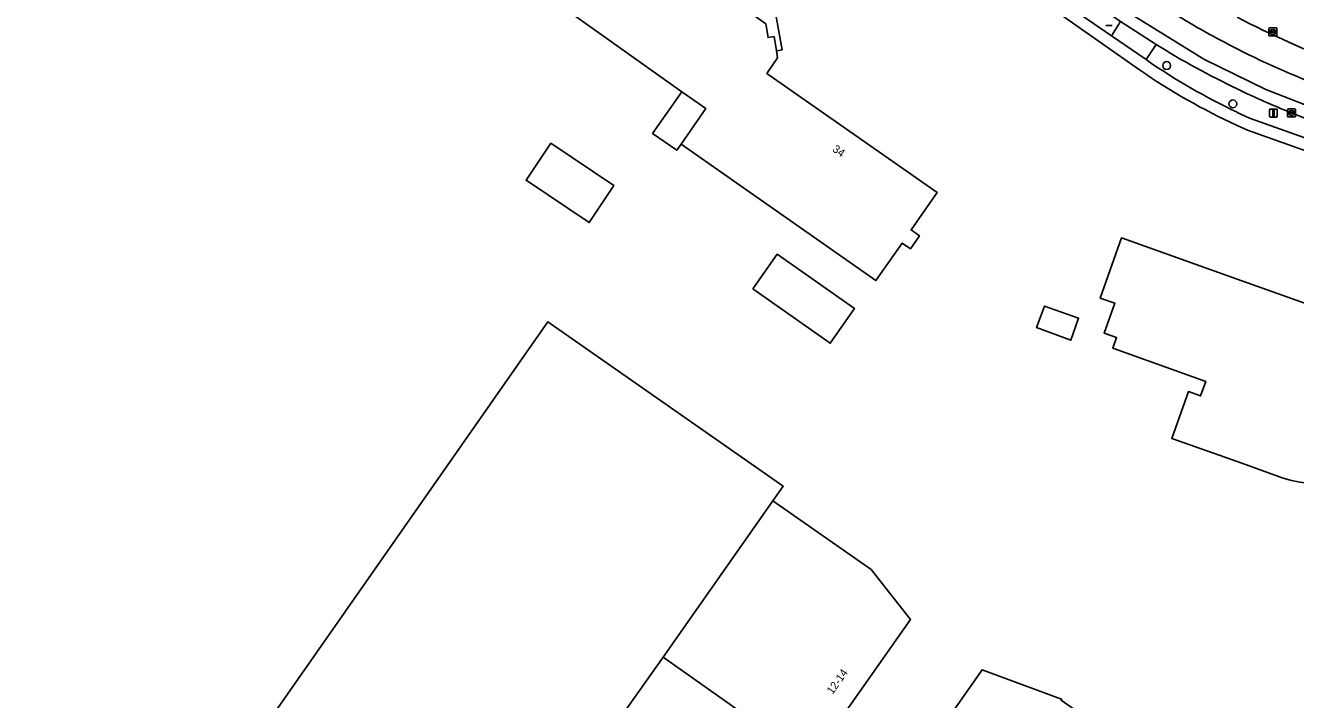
# Model space of a CAD drawing. Extents: x 155018 to 156648, y 383979 to 385733.
# Drawn here: x 155348.6 to 155507.3, y 385148 to 385232.2 of the extents above; entities that cross this region are included whole.
import ezdxf

# ---------------------------------------------------------------- set-up
doc = ezdxf.new("R2010")
doc.units = 0
for name, color, linetype in [('IMGEO_Berm_groen', 7, 'Continuous'), ('IMGEO_Boom', 7, 'Continuous'), ('IMGEO_Erf', 7, 'Continuous'), ('IMGEO_Kolk', 7, 'Continuous'), ('IMGEO_Lichtmast', 7, 'Continuous'), ('IMGEO_OVBaan_gesloten', 7, 'Continuous'), ('IMGEO_Pand', 7, 'Continuous'), ('IMGEO_Pand_nummerreeks', 7, 'Continuous'), ('IMGEO_Pand_overbouw', 7, 'Continuous'), ('IMGEO_Rijbaan_lokaal_gesloten', 7, 'Continuous'), ('IMGEO_Rijbaan_lokaal_open', 7, 'Continuous'), ('IMGEO_Rioolput', 7, 'Continuous'), ('IMGEO_Voetpad_open', 7, 'Continuous')]:
    doc.layers.add(name, color=color, linetype=linetype)

msp = doc.modelspace()

# ---------------------------------------------------------------- linework, layer by layer
at = {"layer": 'IMGEO_Berm_groen'}
msp.add_lwpolyline([(155453.68, 385254.84), (155439.34, 385264.84), (155437.9, 385265.86), (155436.84, 385264.29), (155453.8, 385252.42), (155457.43, 385249.87), (155464.61, 385244.85), (155474.51, 385237.67), (155484.28, 385230.93), (155485.44, 385232.69), (155481.94, 385235.1), (155475.08, 385239.88), (155467.27, 385245.33)], close=True, dxfattribs=at)
for points in [[(155489.87, 385229.82), (155488.61, 385227.94)], [(155500, 385221.36), (155501.55, 385220.64), (155532.48, 385209.64), (155533.08, 385210.04)], [(155509.77, 385220.11), (155506.8, 385221.29)]]:
    msp.add_lwpolyline(points, dxfattribs=at)
for centre, radius, start, end in [((155547.58, 385323.34), 109.89, 238.3238, 244.346), ((155534.71, 385294.56), 81.01, 235.3164, 244.631), ((155547.72, 385323.71), 110.29, 244.3633, 248.2196)]:
    msp.add_arc(centre, radius, start, end, dxfattribs=at)
at = {"layer": 'IMGEO_Boom'}
for centre in [(155491.19, 385227.2), (155499.46, 385222.42)]:
    msp.add_circle(centre, 0.489, dxfattribs=at)
at = {"layer": 'IMGEO_Erf'}
for points in [[(155487.81, 385226.65), (155454.59, 385250), (155443.18, 385257.98), (155436.28, 385262.9), (155435.81, 385263.32), (155435.61, 385263.05), (155430.29, 385266.79), (155418.52, 385275.09), (155416.84, 385276.27), (155386.67, 385271.07)], [(155441.11, 385232.41), (155441.39, 385230.7), (155442.15, 385230.83), (155442.44, 385229.05), (155442.59, 385228.15), (155441.26, 385226.23), (155462.53, 385211.34), (155459.27, 385206.67), (155460.31, 385205.93), (155459.18, 385204.32), (155458.13, 385205.01), (155454.87, 385200.35), (155430.52, 385217.4), (155433.61, 385221.82), (155430.62, 385223.94), (155416.09, 385234.25)], [(155529.19, 385190.29), (155531.5, 385196.79), (155531.95, 385198.11), (155533.61, 385202.97), (155532.69, 385207.96), (155501.29, 385219.14), (155500, 385219.71)], [(155493.91, 385186.48), (155495.43, 385185.94), (155496.08, 385187.76), (155484.45, 385191.89), (155484.93, 385193.24), (155483.39, 385193.78), (155484.73, 385197.51), (155482.89, 385198.16), (155483.89, 385200.97), (155485.56, 385205.68), (155500, 385200.53), (155510.52, 385196.78), (155510.87, 385196.65), (155510.72, 385196.21), (155509.37, 385196.7), (155509.11, 385195.98), (155513.76, 385194.24), (155514.88, 385193.53), (155515.41, 385194.25), (155516.87, 385192.94), (155518.02, 385191.37), (155518.87, 385189.59), (155518.04, 385189.31)], [(155505.76, 385175.69), (155501.05, 385177.36), (155500, 385177.74), (155491.82, 385180.64), (155493.91, 385186.48)]]:
    msp.add_lwpolyline(points, dxfattribs=at)
for points in [[(155411.17, 385212.88), (155414.26, 385217.49), (155422.14, 385212.21), (155419.05, 385207.6)], [(155439.48, 385199.3), (155442.52, 385203.63), (155452.2, 385196.86), (155449.16, 385192.52)], [(155474.94, 385194.48), (155475.93, 385197.17), (155480.19, 385195.64), (155479.2, 385192.9)], [(155413.9, 385195.2), (155443.27, 385174.66), (155442.01, 385172.85), (155454.27, 385164.27), (155459.18, 385158.04), (155446.72, 385140.34), (155440.51, 385144.72), (155428.3, 385153.34), (155424.54, 385148.03), (155385.16, 385092.22), (155368.63, 385103.71), (155368.07, 385102.91), (155349.27, 385116.07), (155349.89, 385116.96), (155349.5, 385119.02), (155348.62, 385119.63), (155359.43, 385135.08), (155364.49, 385131.54), (155367.77, 385129.25), (155370.63, 385133.35)], [(155468.14, 385151.74), (155478.07, 385148.08), (155478, 385147.93), (155485.93, 385142.38), (155487.43, 385144.49), (155487.45, 385144.59), (155500, 385139.91), (155505.17, 385137.99), (155505.27, 385137.93), (155500, 385130.4), (155497.44, 385126.74), (155497.09, 385126.24), (155496.68, 385126.52), (155492.42, 385120.45), (155492.83, 385120.16), (155492.48, 385119.66), (155487.09, 385111.95), (155474.13, 385121.07), (155476.24, 385124.07), (155468.35, 385129.61), (155466.24, 385126.61), (155455.67, 385134.02)]]:
    msp.add_lwpolyline(points, close=True, dxfattribs=at)
for centre, radius, start, end in [((155533.26, 385292.38), 79.91, 235.3388, 245.4086), ((155509.49, 385186.24), 11.19, 250.5265, 334.9618)]:
    msp.add_arc(centre, radius, start, end, dxfattribs=at)
at = {"layer": 'IMGEO_Kolk'}
for p, q in [((155506.29, 385220.87), (155506.29, 385221.72)), ((155506.37, 385221.79), (155507.22, 385221.79)), ((155507.22, 385220.79), (155506.37, 385220.79)), ((155506.55, 385221.29), (155506.55, 385221.3)), ((155506.99, 385221.25), (155506.59, 385221.25)), ((155506.6, 385221.34), (155506.99, 385221.34)), ((155506.78, 385221.57), (155506.81, 385221.57)), ((155506.8, 385221.01), (155506.78, 385221.01)), ((155507.04, 385221.3), (155507.04, 385221.29)), ((155507.3, 385221.72), (155507.3, 385220.87))]:
    msp.add_line(p, q, dxfattribs=at)
for points in [[(155506.29, 385220.87), (155506.29, 385221.72)], [(155506.37, 385221.79), (155507.22, 385221.79)], [(155507.22, 385220.79), (155506.37, 385220.79)], [(155507.3, 385221.72), (155507.3, 385220.87)]]:
    msp.add_lwpolyline(points, dxfattribs=at)
for centre, radius, start, end in [((155506.37, 385221.72), 0.0765, 91.552, 178.448), ((155506.37, 385221.72), 0.0765, 91.552, 178.448), ((155506.37, 385220.87), 0.0765, 181.552, 268.448), ((155506.37, 385220.87), 0.0765, 181.552, 268.448), ((155506.59, 385221.3), 0.0403, 85.8775, 175.7526), ((155506.59, 385221.29), 0.0366, 178.938, 274.7102), ((155507, 385221.3), 0.0386, 1.7309, 96.639), ((155506.99, 385221.29), 0.043, 264.8664, 352.4533), ((155507.22, 385221.72), 0.0765, 1.552, 88.448), ((155507.22, 385221.72), 0.0765, 1.552, 88.448), ((155507.22, 385220.87), 0.0765, 271.552, 358.448), ((155507.22, 385220.87), 0.0765, 271.552, 358.448)]:
    msp.add_arc(centre, radius, start, end, dxfattribs=at)
for centre, major_axis, ratio, start_param, end_param in [((155506.78, 385221.29), (-0.387, 0.002), 0.722429, 4.712389, 7.853982), ((155506.81, 385221.29), (-0.39, 0.002), 0.717154, 1.570796, 4.712389)]:
    msp.add_ellipse(centre, major_axis=major_axis, ratio=ratio, start_param=start_param, end_param=end_param, dxfattribs=at)
at = {"layer": 'IMGEO_Lichtmast'}
for p, q in [((155484.39, 385232.22), (155483.61, 385232.22)), ((155483.61, 385232.22), (155484.39, 385232.22)), ((155504.03, 385220.87), (155504.03, 385221.67)), ((155504.03, 385221.67), (155504.03, 385220.87)), ((155504.13, 385221.77), (155504.91, 385221.77)), ((155504.91, 385221.77), (155504.13, 385221.77)), ((155504.91, 385220.77), (155504.13, 385220.77)), ((155504.13, 385220.77), (155504.91, 385220.77)), ((155505.01, 385221.67), (155505.01, 385220.87)), ((155505.01, 385220.87), (155505.01, 385221.67))]:
    msp.add_line(p, q, dxfattribs=at)
msp.add_lwpolyline([(155504.44, 385221.65), (155504.6, 385221.65), (155504.6, 385220.9), (155504.44, 385220.9), (155504.44, 385221.65)], dxfattribs=at)
for centre, start, end in [((155504.13, 385221.67), 90, 180), ((155504.13, 385221.67), 90, 180), ((155504.13, 385220.87), 180, 270), ((155504.13, 385220.87), 180, 270), ((155504.91, 385221.67), 0, 90), ((155504.91, 385221.67), 360, 90), ((155504.91, 385220.87), 270, 0), ((155504.91, 385220.87), 270, 0)]:
    msp.add_arc(centre, 0.1, start, end, dxfattribs=at)
at = {"layer": 'IMGEO_OVBaan_gesloten'}
for centre, radius, start, end in [((155550.88, 385329.58), 112.46, 238.4865, 243.0994), ((155550.47, 385329.3), 108.51, 242.2801, 249.8775), ((155550.59, 385329.04), 111.85, 243.1054, 249.8031)]:
    msp.add_arc(centre, radius, start, end, dxfattribs=at)
at = {"layer": 'IMGEO_Pand'}
for points in [[(155416.09, 385234.25), (155430.62, 385223.94), (155433.61, 385221.82), (155430.52, 385217.4), (155454.87, 385200.35), (155458.13, 385205.01), (155459.18, 385204.32), (155460.31, 385205.93), (155459.27, 385206.67), (155462.53, 385211.34), (155441.26, 385226.23), (155442.59, 385228.15), (155442.44, 385229.05), (155442.15, 385230.83), (155441.39, 385230.7), (155441.11, 385232.41)], [(155510.52, 385196.78), (155500, 385200.53), (155485.56, 385205.68), (155483.89, 385200.97), (155482.89, 385198.16), (155484.73, 385197.51), (155483.39, 385193.78), (155484.93, 385193.24), (155484.45, 385191.89), (155496.08, 385187.76), (155495.43, 385185.94), (155493.91, 385186.48), (155491.82, 385180.64), (155500, 385177.74), (155501.05, 385177.36), (155505.76, 385175.69)]]:
    msp.add_lwpolyline(points, dxfattribs=at)
for points in [[(155419.05, 385207.6), (155422.14, 385212.21), (155414.26, 385217.49), (155411.17, 385212.88)], [(155439.48, 385199.3), (155449.16, 385192.52), (155452.2, 385196.86), (155442.52, 385203.63)], [(155479.2, 385192.9), (155480.19, 385195.64), (155475.93, 385197.17), (155474.94, 385194.48)], [(155442.01, 385172.85), (155443.27, 385174.66), (155413.9, 385195.2), (155370.63, 385133.35), (155367.77, 385129.25), (155364.49, 385131.54), (155359.43, 385135.08), (155348.62, 385119.63), (155349.5, 385119.02), (155349.89, 385116.96), (155349.27, 385116.07), (155368.07, 385102.91), (155368.63, 385103.71), (155385.16, 385092.22), (155424.54, 385148.03), (155428.3, 385153.34)], [(155442.01, 385172.85), (155428.3, 385153.34), (155440.51, 385144.72), (155446.72, 385140.34), (155459.18, 385158.04), (155454.27, 385164.27)], [(155497.44, 385126.74), (155500, 385130.4), (155505.27, 385137.93), (155505.17, 385137.99), (155500, 385139.91), (155487.45, 385144.59), (155487.43, 385144.49), (155485.93, 385142.38), (155478, 385147.93), (155478.07, 385148.08), (155468.14, 385151.74), (155455.67, 385134.02), (155466.24, 385126.61), (155468.35, 385129.61), (155476.24, 385124.07), (155474.13, 385121.07), (155487.09, 385111.95), (155492.48, 385119.66), (155492.83, 385120.16), (155492.42, 385120.45), (155496.68, 385126.52), (155497.09, 385126.24)]]:
    msp.add_lwpolyline(points, close=True, dxfattribs=at)
msp.add_arc((155509.49, 385186.24), 11.19, 250.5265, 334.9618, dxfattribs=at)
at = {"layer": 'IMGEO_Pand_overbouw'}
for points in [[(155442.44, 385229.05), (155443.14, 385229.16), (155441.48, 385238.42), (155437.07, 385237.68), (155436.13, 385236.42), (155424.32, 385244.66), (155423.31, 385243.23), (155437.39, 385233.36), (155438.44, 385234.81), (155439.08, 385234.37), (155438.83, 385234.02), (155441.11, 385232.41), (155441.39, 385230.7), (155442.15, 385230.83)], [(155430.62, 385223.94), (155426.97, 385218.73), (155429.98, 385216.62), (155430.52, 385217.4), (155433.61, 385221.82)]]:
    msp.add_lwpolyline(points, close=True, dxfattribs=at)
at = {"layer": 'IMGEO_Rijbaan_lokaal_gesloten'}
for points in [[(155431.66, 385273.21), (155433.36, 385271.33), (155433.77, 385270.94), (155434.97, 385270.09), (155475.92, 385241.1), (155486.55, 385233.73), (155495.84, 385228.02), (155503.56, 385224.2), (155513.74, 385220.25), (155537.19, 385211.88), (155557.9, 385204.57), (155558.86, 385207.43), (155540.88, 385213.82), (155531.53, 385217.12), (155511.98, 385224.07)], [(155590.36, 385193.1), (155557.9, 385204.57), (155537.19, 385211.88), (155513.74, 385220.25), (155503.56, 385224.2), (155495.84, 385228.02), (155486.55, 385233.73), (155475.92, 385241.1), (155475.08, 385239.88), (155481.94, 385235.1), (155485.44, 385232.69), (155489.87, 385229.82)], [(155506.8, 385221.29), (155509.77, 385220.11), (155524.13, 385214.96), (155528.08, 385213.53)]]:
    msp.add_lwpolyline(points, dxfattribs=at)
for centre, radius, start, end in [((155550.88, 385329.58), 112.46, 238.4865, 243.0994), ((155550.47, 385329.3), 108.51, 242.2801, 249.8775), ((155547.58, 385323.34), 109.89, 238.3238, 244.346), ((155550.59, 385329.04), 111.85, 243.1054, 249.8031), ((155547.72, 385323.71), 110.29, 244.3633, 248.2196)]:
    msp.add_arc(centre, radius, start, end, dxfattribs=at)
at = {"layer": 'IMGEO_Rijbaan_lokaal_open'}
msp.add_lwpolyline([(155485.44, 385232.69), (155484.28, 385230.93), (155488.61, 385227.94), (155489.87, 385229.82)], close=True, dxfattribs=at)
at = {"layer": 'IMGEO_Rioolput'}
for p, q in [((155503.96, 385230.98), (155503.96, 385231.83)), ((155504.03, 385231.91), (155504.88, 385231.91)), ((155504.44, 385231.69), (155504.47, 385231.69)), ((155504.96, 385231.83), (155504.96, 385230.98)), ((155504.88, 385230.91), (155504.03, 385230.91)), ((155504.21, 385231.4), (155504.21, 385231.41)), ((155504.65, 385231.36), (155504.25, 385231.36)), ((155504.26, 385231.45), (155504.66, 385231.45)), ((155504.47, 385231.13), (155504.44, 385231.13)), ((155504.7, 385231.41), (155504.7, 385231.4))]:
    msp.add_line(p, q, dxfattribs=at)
for points in [[(155503.96, 385230.98), (155503.96, 385231.83)], [(155504.03, 385231.91), (155504.88, 385231.91)], [(155504.96, 385231.83), (155504.96, 385230.98)], [(155504.88, 385230.91), (155504.03, 385230.91)]]:
    msp.add_lwpolyline(points, dxfattribs=at)
for centre, radius, start, end in [((155504.03, 385231.83), 0.0765, 91.552, 178.448), ((155504.03, 385231.83), 0.0765, 91.552, 178.448), ((155504.88, 385231.83), 0.0765, 1.552, 88.448), ((155504.88, 385231.83), 0.0765, 1.552, 88.448), ((155504.03, 385230.98), 0.0765, 181.552, 268.448), ((155504.03, 385230.98), 0.0765, 181.552, 268.448), ((155504.26, 385231.41), 0.0403, 85.8775, 175.7526), ((155504.25, 385231.4), 0.0366, 178.938, 274.7102), ((155504.66, 385231.41), 0.043, 264.8664, 352.4533), ((155504.66, 385231.41), 0.0386, 1.7309, 96.639), ((155504.88, 385230.98), 0.0765, 271.552, 358.448), ((155504.88, 385230.98), 0.0765, 271.552, 358.448)]:
    msp.add_arc(centre, radius, start, end, dxfattribs=at)
for centre, major_axis, ratio, start_param, end_param in [((155504.44, 385231.41), (-0.387, 0.002), 0.722429, 4.712389, 7.853982), ((155504.47, 385231.41), (-0.39, 0.002), 0.717154, 1.570796, 4.712389)]:
    msp.add_ellipse(centre, major_axis=major_axis, ratio=ratio, start_param=start_param, end_param=end_param, dxfattribs=at)
at = {"layer": 'IMGEO_Voetpad_open'}
for points in [[(155416.84, 385276.27), (155418.52, 385275.09), (155430.29, 385266.79), (155435.61, 385263.05), (155435.81, 385263.32), (155436.28, 385262.9), (155443.18, 385257.98), (155454.59, 385250), (155487.81, 385226.65)], [(155488.61, 385227.94), (155484.28, 385230.93), (155474.51, 385237.67), (155464.61, 385244.85), (155457.43, 385249.87), (155453.8, 385252.42), (155436.84, 385264.29), (155437.9, 385265.86), (155431.31, 385270.46)], [(155533.08, 385210.04), (155532.48, 385209.64), (155501.55, 385220.64), (155500, 385221.36)], [(155500, 385219.71), (155501.29, 385219.14), (155532.69, 385207.96), (155533.61, 385202.97), (155531.95, 385198.11), (155534.85, 385197.07), (155535.74, 385199.54)]]:
    msp.add_lwpolyline(points, dxfattribs=at)
for centre, radius, start, end in [((155534.71, 385294.56), 81.01, 235.3164, 244.631), ((155533.26, 385292.38), 79.91, 235.3388, 245.4086)]:
    msp.add_arc(centre, radius, start, end, dxfattribs=at)

# ---------------------------------------------------------------- texts
at = {"layer": 'IMGEO_Pand_nummerreeks'}
for s, rotation, p in [('34', 325.0037, (155449.34, 385216.57)), ('12-14', 54.8701, (155449.45, 385148.6))]:
    msp.add_text(s, height=1, rotation=rotation, dxfattribs=at).set_placement(p)

doc.saveas('drawing.dxf')
